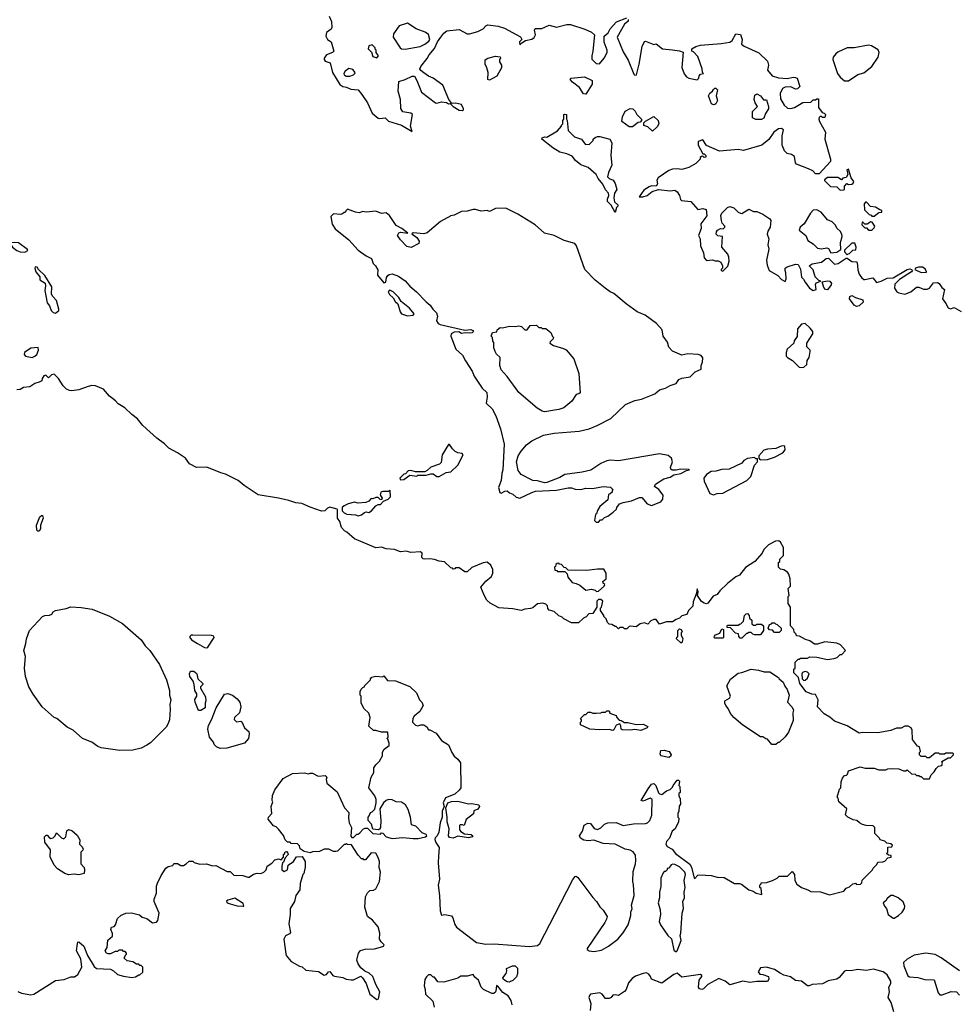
# Model space of a CAD drawing. Extents: x 1862350 to 2057294, y 212041 to 437318.
# Tile 287 of 301: x 2021900 to 2029910, y 377228 to 385624. Entities that reach past the tile are written whole.
import ezdxf

# ---------------------------------------------------------------- set-up
doc = ezdxf.new("R2010")
doc.units = 0

msp = doc.modelspace()

# ---------------------------------------------------------------- linework, layer by layer
at = {"layer": '0CON10XD'}
for points in [[(2024537.5, 385655), (2024558.3, 385608.3), (2024561.7, 385558.3), (2024556.4, 385543.6), (2024514.3, 385515.7), (2024511.1, 385485), (2024524.3, 385455), (2024554.5, 385434.4), (2024578.8, 385355), (2024567.5, 385345), (2024515.4, 385324.5), (2024494.3, 385295), (2024494.2, 385284.2), (2024505, 385271.2), (2024546.7, 385255), (2024566, 385175), (2024630.3, 385070.3), (2024655, 385053.8), (2024685, 385050), (2024721.7, 385031.7), (2024785.7, 385025.7), (2024817.5, 384987.5), (2024864.2, 384915), (2024905, 384826.7), (2024956.2, 384785), (2024970.7, 384780.7), (2025015, 384786.7), (2025045, 384758.9), (2025154.3, 384724.3), (2025245, 384670), (2025231.2, 384715), (2025250, 384815), (2025235, 384826.2), (2025165, 384837.5), (2025148.3, 384868.3), (2025146.7, 384945), (2025126.7, 385015), (2025131.7, 385098.3), (2025185, 385113.3), (2025245, 385142.5), (2025265, 385142.5), (2025285.9, 385105.9), (2025326.7, 385005), (2025445, 384916.7), (2025455, 384913.8), (2025495, 384922.5), (2025538, 384918), (2025555, 384907.5), (2025568.3, 384908.3), (2025593.9, 384883.9), (2025645, 384853.3), (2025675, 384850), (2025682.5, 384855), (2025683.3, 384865), (2025665, 384902.5), (2025615, 384912.5), (2025585, 384910), (2025557.5, 384945), (2025507.5, 385065), (2025426.1, 385126.1), (2025385, 385143.3), (2025345, 385171.2), (2025320.3, 385190.3), (2025312, 385205), (2025318.8, 385225), (2025375, 385292.5), (2025390, 385325), (2025435, 385377.5), (2025461.2, 385435), (2025488.8, 385475), (2025515, 385510), (2025540.4, 385529.5), (2025645, 385540), (2025715, 385502.5), (2025735, 385502.5), (2025805, 385522.5), (2025850, 385545), (2025875, 385572.5), (2025890.7, 385579.3), (2025978.3, 385568.3), (2026031.7, 385551.7), (2026169.3, 385479.3), (2026180, 385455), (2026160, 385435), (2026165, 385410), (2026181.7, 385428.3), (2026213, 385447), (2026265, 385457.5), (2026285, 385472.5), (2026296.7, 385495), (2026287.5, 385535), (2026295, 385550), (2026351.7, 385548.3), (2026415, 385576.7), (2026475, 385560), (2026565, 385583.8), (2026595, 385583.8), (2026717, 385543), (2026775, 385516.7), (2026800, 385495), (2026786.2, 385355), (2026776.7, 385315), (2026778.3, 385288.3), (2026815, 385250), (2026841.7, 385248.3), (2026882.5, 385295), (2026907.5, 385345), (2026906.7, 385365), (2026881.7, 385431.7), (2026882.5, 385485), (2026916.4, 385513.6), (2026932.5, 385545), (2026987.5, 385605), (2027075, 385640)], [(2027087, 385627), (2027087, 385613), (2027055, 385587.5), (2026993.3, 385475), (2027045, 385350), (2027088.3, 385278.3), (2027135, 385160), (2027145, 385152.5), (2027157.5, 385155), (2027180.8, 385245), (2027205.8, 385395), (2027225, 385437.5), (2027235, 385440), (2027305, 385412.5), (2027327, 385417), (2027380, 385375), (2027465.9, 385365.9), (2027525, 385358.8), (2027556.4, 385346.4), (2027543.9, 385216.1), (2027565, 385163.3), (2027585, 385136.2), (2027605, 385126.2), (2027675, 385112.5), (2027690, 385125), (2027692.5, 385145), (2027705, 385160), (2027730, 385165), (2027720, 385175), (2027717.5, 385205), (2027681.7, 385311.7), (2027645, 385350), (2027630, 385355), (2027630, 385375), (2027665, 385396.2), (2027705, 385406.2), (2027878.8, 385421.2), (2027955, 385434), (2027975, 385447.5), (2028005, 385502.5), (2028045, 385496.7), (2028058, 385455), (2028052.5, 385415), (2028075, 385398.8), (2028202.3, 385342.3), (2028275, 385270), (2028283.9, 385236.1), (2028273.8, 385195), (2028315, 385146.7), (2028369.3, 385129.3), (2028445, 385123.8), (2028495, 385133.3), (2028515, 385132.5), (2028527.5, 385125), (2028550, 385055), (2028530, 385035), (2028515, 385032.5), (2028473, 385053), (2028425, 385050), (2028403.6, 385036.4), (2028382.5, 384995), (2028385, 384950), (2028416.7, 384895), (2028445, 384870), (2028475, 384866.2), (2028505, 384876.7), (2028575, 384917.5), (2028645, 384920), (2028665, 384940), (2028685, 384940), (2028695, 384950), (2028708.3, 384948.3), (2028710, 384875), (2028741.7, 384831.7), (2028758.3, 384828.3), (2028770, 384815), (2028765, 384790), (2028745, 384790), (2028735, 384800), (2028725, 384800), (2028715, 384790), (2028713.3, 384775), (2028718.8, 384755), (2028768.8, 384665), (2028764.2, 384604.2), (2028812.5, 384435), (2028812.5, 384415), (2028715, 384310), (2028685, 384310), (2028660, 384335), (2028623.6, 384353.6), (2028522.7, 384392.7), (2028513.8, 384405), (2028505, 384457.5), (2028480, 384475), (2028443, 384483), (2028420, 384505), (2028400, 384555), (2028400, 384635), (2028410, 384685), (2028395, 384696.7), (2028370, 384695), (2028327.5, 384665), (2028285, 384602.5), (2028226.2, 384553.8), (2028071.7, 384508.3), (2028025, 384516.7), (2027865, 384502.5), (2027755, 384552.5), (2027725, 384600), (2027683.6, 384586.4), (2027682.5, 384555), (2027725, 384480), (2027735, 384480), (2027750, 384465), (2027748.3, 384451.7), (2027735, 384450), (2027725, 384460), (2027711.7, 384458.3), (2027701.7, 384448.3), (2027700, 384435), (2027663, 384397), (2027605, 384362.5), (2027545, 384347.5), (2027505, 384353.3), (2027465, 384350), (2027435, 384337.5), (2027342, 384275), (2027332.9, 384255), (2027335.9, 384224.1), (2027326.4, 384203.6), (2027285, 384206.7), (2027265, 384200), (2027220.7, 384169.3), (2027180, 384115), (2027213, 384113), (2027250, 384125), (2027291.7, 384158.3), (2027345, 384177.5), (2027445, 384163.8), (2027485, 384170), (2027503.8, 384155), (2027523.8, 384125), (2027532.3, 384092.3), (2027541.7, 384081.7), (2027620, 384075), (2027680, 384005), (2027725, 384014.3), (2027750.8, 384005), (2027758.6, 383951.4), (2027706.4, 383883.6), (2027710, 383845), (2027687.5, 383785), (2027700.8, 383755), (2027702.9, 383695), (2027728.8, 383635), (2027736, 383595), (2027755, 383571.2), (2027805, 383577.5), (2027828.3, 383568.3), (2027855, 383567.5), (2027876.4, 383556.4), (2027890, 383525), (2027890, 383505), (2027880, 383495), (2027880, 383485), (2027895, 383480), (2027937, 383523), (2027947.5, 383565), (2027945, 383600), (2027935.5, 383625), (2027885.6, 383685.6), (2027892.5, 383775), (2027851.3, 383781.3), (2027837.8, 383795), (2027840, 383815), (2027849.8, 383830.2), (2027875, 383842.5), (2027898, 383842), (2027910, 383855), (2027910, 383865), (2027889.7, 383889.7), (2027882.6, 383912.6), (2027878.5, 383955), (2027886.7, 383975), (2027935, 384024.2), (2027955, 384032), (2027988.9, 384018.9), (2028025, 383984), (2028045, 383973.3), (2028055, 383972.5), (2028115, 384007.5), (2028155, 383990), (2028185, 383990), (2028235, 383966.7), (2028295, 383926.7), (2028303, 383913), (2028296.7, 383855), (2028278.3, 383821.7), (2028272, 383795), (2028285.7, 383755.7), (2028277.5, 383705), (2028287.2, 383667.2), (2028266.2, 383575), (2028272.3, 383532.3), (2028288.8, 383485)], [(2025185, 385374), (2025314.1, 385395.9), (2025353.3, 385415), (2025388.3, 385441.7), (2025395.8, 385454.2), (2025385, 385496.7), (2025357.6, 385517.6), (2025278.8, 385545), (2025205, 385593.3), (2025135, 385571.2), (2025086.2, 385505), (2025083.8, 385475), (2025144.1, 385384.1), (2025155.9, 385375.9), (2025185, 385374)], [(2024945, 385300), (2024960, 385315), (2024940, 385345), (2024940, 385365), (2024931.7, 385371.7), (2024930, 385385), (2024905, 385410), (2024875, 385400), (2024870, 385375), (2024898.3, 385348.3), (2024911.7, 385311.7), (2024945, 385300)], [(2028931.9, 385101.9), (2028965, 385104), (2029045, 385156.2), (2029095, 385171.2), (2029165, 385226.2), (2029218, 385305), (2029226.2, 385345), (2029217.6, 385367.6), (2029162.6, 385402.6), (2029135, 385408.1), (2029015, 385384.4), (2028955, 385384), (2028875, 385348), (2028857.3, 385332.7), (2028834.3, 385305.7), (2028832.5, 385285), (2028871.9, 385165), (2028894.6, 385134.6), (2028931.9, 385101.9)], [(2025905, 385110), (2025890, 385115), (2025892.5, 385175), (2025882.5, 385215), (2025867.5, 385245), (2025868.3, 385281.7), (2025890, 385295), (2025955, 385312.5), (2025997, 385307), (2026000, 385295), (2025990, 385285), (2025990, 385265), (2026007, 385237), (2026007.5, 385215), (2025966.4, 385143.6), (2025905, 385110)], [(2024715, 385142.2), (2024746.2, 385155), (2024758, 385165), (2024760, 385175), (2024738.9, 385198.9), (2024705, 385208.9), (2024673.6, 385186.4), (2024664.2, 385164.2), (2024665.8, 385155), (2024682.4, 385142.4), (2024715, 385142.2)], [(2026725, 384990), (2026705, 384992.5), (2026673.3, 385045), (2026612.3, 385092.3), (2026592.5, 385115), (2026600, 385125), (2026715, 385136), (2026780, 385105), (2026780, 385075), (2026725, 384990)], [(2027815, 384897.5), (2027797, 384907), (2027772.5, 384975), (2027783.6, 384996.4), (2027806.4, 385013.6), (2027815, 385030), (2027825, 385040), (2027835, 385040), (2027847.5, 385025), (2027836.7, 384975), (2027850, 384935), (2027835, 384907.5), (2027825, 384902.5), (2027815, 384897.5)], [(2028225, 384772.5), (2028175, 384772.5), (2028148.3, 384788.3), (2028148.3, 384841.7), (2028190, 384885), (2028170, 384915), (2028162.5, 384945), (2028168.3, 384981.7), (2028185, 384992.5), (2028215.9, 384975.9), (2028241.7, 384941.7), (2028265, 384940), (2028283, 384883), (2028282.5, 384865), (2028256.7, 384823.3), (2028242.5, 384785), (2028225, 384772.5)], [(2026975, 383980), (2026942.5, 384042.5), (2026912, 384075), (2026910, 384095), (2026923.3, 384125), (2026920, 384145), (2026895, 384172.5), (2026872.2, 384222.2), (2026830.3, 384270.3), (2026814.4, 384304.4), (2026745, 384362.5), (2026685, 384387.5), (2026638, 384425), (2026609.4, 384459.4), (2026565, 384481.4), (2026504, 384495), (2026445, 384532.5), (2026352.5, 384605), (2026355, 384617.5), (2026375, 384626.2), (2026395, 384622.5), (2026485, 384677.5), (2026520, 384715), (2026520, 384725), (2026530, 384735), (2026530, 384765), (2026540, 384775), (2026540, 384815), (2026545, 384820), (2026560, 384815), (2026560, 384775), (2026567.5, 384765), (2026575, 384680), (2026630, 384625), (2026690, 384605), (2026721.7, 384561.7), (2026755, 384560), (2026790, 384595), (2026790, 384605), (2026805, 384620), (2026825, 384627.5), (2026845, 384627.5), (2026930, 384605), (2026947.5, 384575), (2026940, 384465), (2026947.5, 384385), (2026918.3, 384321.7), (2026910, 384285), (2026925, 384270), (2026960, 384255), (2026976.7, 384226.7), (2026990, 384175), (2026970, 384145), (2026963.8, 384105), (2026971.7, 384071.7), (2027000, 384045), (2027000, 384035), (2026987.5, 384022.5), (2026975, 383980)], [(2027125, 384710), (2027095, 384710), (2027032.5, 384755), (2027040, 384795), (2027061.2, 384845), (2027105, 384866.2), (2027127.5, 384865), (2027146.7, 384845), (2027160, 384815), (2027200, 384775), (2027200, 384765), (2027188.3, 384751.7), (2027173, 384747), (2027125, 384710)], [(2027295, 384672.5), (2027255, 384710), (2027221.7, 384721.7), (2027220, 384745), (2027235, 384760), (2027305, 384800), (2027342.5, 384765), (2027347.5, 384735), (2027335, 384710), (2027295, 384672.5)], [(2028895, 384170), (2028925, 384172.5), (2028930, 384175), (2028930, 384205), (2028951.7, 384228.3), (2028965, 384220), (2028995, 384222.5), (2029005, 384230), (2029010, 384245), (2028987.5, 384275), (2028965, 384350), (2028950, 384345), (2028960, 384305), (2028945, 384277.5), (2028918.3, 384271.7), (2028905, 384260), (2028875, 384280), (2028785, 384280), (2028761.7, 384258.3), (2028761.7, 384251.7), (2028813, 384203), (2028865, 384200), (2028895, 384170)], [(2029185, 383950), (2029225, 383980), (2029248.3, 383981.7), (2029248.3, 383998.3), (2029231.7, 384001.7), (2029197, 384027), (2029151.7, 384031.7), (2029118.3, 384068.3), (2029111.7, 384068.3), (2029100, 384055), (2029101.7, 384001.7), (2029141.7, 383961.7), (2029158.3, 383958.3), (2029165, 383950), (2029185, 383950)], [(2026835, 381340), (2026851.7, 381358.3), (2026865, 381360), (2026885, 381380), (2026915, 381390), (2026960, 381425), (2026988.3, 381451.7), (2026990, 381465), (2027012.5, 381495), (2027043.6, 381506.4), (2027115, 381522.5), (2027185, 381550), (2027205, 381550), (2027250, 381495), (2027285, 381482.5), (2027367, 381513), (2027382.5, 381535), (2027385, 381570), (2027349.3, 381619.3), (2027312.5, 381645), (2027320, 381665), (2027391.7, 381708.3), (2027445, 381723.8), (2027476.1, 381743.9), (2027535.8, 381754.2), (2027585, 381780), (2027610, 381785), (2027605, 381790), (2027535, 381792.5), (2027495, 381782.5), (2027463, 381783), (2027451.7, 381791.7), (2027447.5, 381805), (2027463.8, 381855), (2027455.8, 381885.8), (2027428.1, 381908.1), (2027355, 381921.9), (2027005, 381862.5), (2026935, 381867.5), (2026905, 381862), (2026855, 381838.8), (2026767.7, 381782.3), (2026694.1, 381765.9), (2026547.5, 381745), (2026505, 381720.8), (2026395, 381678.8), (2026375, 381676.2), (2026315, 381692.5), (2026275, 381693.8), (2026175.9, 381745.9), (2026150.4, 381780.5), (2026133.8, 381855), (2026150, 381905), (2026176, 381945), (2026221.1, 381998.9), (2026265, 382034.3), (2026365, 382081.9), (2026455, 382099.4), (2026670, 382115), (2026755, 382136), (2026823.3, 382165), (2026938, 382225), (2027065, 382342.9), (2027145, 382376.7), (2027201.3, 382388.7), (2027315, 382432.9), (2027355, 382467.1), (2027405, 382481.2), (2027444.4, 382505.6), (2027497, 382523), (2027520, 382555), (2027545, 382568.8), (2027615, 382579.2), (2027658.6, 382621.4), (2027710, 382645), (2027708.8, 382675), (2027720.8, 382705), (2027722.3, 382742.3), (2027710.4, 382760.5), (2027685, 382769.2), (2027595.5, 382775.5), (2027545, 382764), (2027465, 382796.7), (2027435, 382832.5), (2027423.8, 382875), (2027386.7, 382925), (2027378.3, 382978.3), (2027327.5, 383035), (2027233.3, 383105), (2027165, 383134.2), (2027070.4, 383200.4), (2026965, 383288.5), (2026933, 383303.1), (2026892, 383335), (2026805, 383402), (2026718.8, 383495), (2026646.2, 383695), (2026632.5, 383715), (2026542.3, 383742.3), (2026455, 383783.3), (2026375, 383803.8), (2026295, 383873.8), (2026145.7, 383965.7), (2026045, 384016.7), (2025957, 384013), (2025905, 383990), (2025885, 383997.5), (2025835, 383992.5), (2025786.4, 384006.4), (2025765, 384006.7), (2025715, 383992.5), (2025665, 383987.5), (2025605, 383957.5), (2025575, 383952.5), (2025486.4, 383903.6), (2025375, 383808), (2025345, 383799.2), (2025255, 383806.2), (2025241.7, 383798.3), (2025286, 383766), (2025306.7, 383735), (2025302.5, 383715), (2025238.3, 383681.7), (2025200.4, 383690.5), (2025145, 383746.7), (2025122, 383785), (2025132, 383808), (2025145, 383813.3), (2025210, 383805), (2025157.5, 383845), (2025110, 383870), (2025052.5, 383955), (2025025, 383977.5), (2024985, 383972.5), (2024935, 383992.5), (2024855, 383983.3), (2024825, 383987.5), (2024795, 383977.5), (2024763, 383983), (2024695, 384010), (2024680, 383995), (2024675, 383980), (2024665, 383980), (2024651.7, 383968.3), (2024635, 383962.5), (2024575, 383970), (2024552.5, 383945), (2024565, 383880), (2024590.7, 383840.7), (2024705, 383747.5), (2024785, 383660), (2024855, 383610), (2024899.3, 383589.3), (2024912.5, 383545), (2024932.5, 383525), (2024951.7, 383491.7), (2024951.2, 383445), (2025005, 383380), (2025020, 383385), (2025027.5, 383425), (2025037, 383443), (2025048.3, 383451.7), (2025075, 383456.7), (2025128.3, 383438.3), (2025185, 383396.7), (2025225, 383353.3), (2025282.5, 383305), (2025365, 383217.5), (2025399.6, 383189.5), (2025422.5, 383155), (2025452.5, 383125), (2025462.5, 383095), (2025453.3, 383055), (2025467.5, 383035), (2025485, 383026.2), (2025695, 382976.2), (2025745, 382983.3), (2025762.5, 382975), (2025767.5, 382965), (2025757.5, 382955), (2025735, 382950), (2025697.3, 382952.7), (2025667, 382947), (2025643.3, 382963.3), (2025605, 382958.8), (2025577.5, 382945), (2025576.7, 382925), (2025616.7, 382815), (2025676.2, 382765), (2025700, 382715), (2025757.3, 382627.3), (2025775, 382583.8), (2025843, 382483), (2025883.3, 382445), (2025885.4, 382404.6), (2025878, 382355), (2025928.8, 382305), (2025958, 382245), (2025998.8, 382135), (2026028.8, 382005), (2026018.8, 381785), (2026008.8, 381755), (2026003.3, 381695), (2025981.2, 381635), (2025993.6, 381593.6), (2026005, 381587.5), (2026035, 381603.3), (2026055, 381606.7), (2026075, 381590), (2026105, 381578.8), (2026131.4, 381551.4), (2026165, 381543.3), (2026265, 381593.8), (2026296.4, 381603.6), (2026475, 381613.8), (2026575, 381633.3), (2026603, 381633), (2026635, 381621.2), (2026685, 381618.8), (2026725, 381628.8), (2026783.6, 381626.4), (2026875, 381642.5), (2026937, 381637), (2026960, 381615), (2026951.7, 381608.3), (2026950, 381595), (2026935, 381580), (2026920, 381575), (2026915, 381530), (2026845, 381472.5), (2026825, 381440), (2026818.3, 381411.7), (2026810, 381405), (2026800, 381355), (2026815, 381340), (2026835, 381340)], [(2028815, 383637.5), (2028865, 383642.5), (2028900, 383665), (2028897.5, 383725), (2028912.5, 383775), (2028910, 383795), (2028895, 383820), (2028867.5, 383845), (2028852.5, 383875), (2028825, 383900), (2028787, 383917), (2028733, 383983), (2028695, 384002.5), (2028665, 384000), (2028642.5, 383975), (2028586.4, 383883.6), (2028552.5, 383855), (2028545, 383830), (2028602.5, 383785), (2028620, 383740), (2028665, 383712.5), (2028702.5, 383675), (2028735, 383671.2), (2028779.3, 383679.3), (2028795, 383672.5), (2028815, 383637.5)], [(2029165, 383830), (2029185, 383850), (2029190, 383865), (2029168.3, 383898.3), (2029155, 383900), (2029125, 383880), (2029105, 383880), (2029088.3, 383898.3), (2029081.7, 383898.3), (2029080, 383875), (2029105, 383850), (2029118.3, 383848.3), (2029135, 383830), (2029165, 383830)], [(2021945, 383643.1), (2021970, 383655), (2021966.2, 383665), (2021890.7, 383720.7), (2021820, 383725), (2021820, 383715), (2021840, 383685), (2021875, 383656.2), (2021905, 383644), (2021945, 383643.1)], [(2028955, 383620), (2028961.7, 383628.3), (2028975, 383630), (2029001.7, 383658.3), (2029028.3, 383661.7), (2029030, 383685), (2029018.3, 383718.3), (2028995, 383720), (2028931.7, 383658.3), (2028930, 383645), (2028955, 383620)], [(2028288.8, 383485), (2028363.3, 383443.3), (2028395, 383407.8), (2028425, 383392.2), (2028435.4, 383415), (2028431.5, 383465), (2028424.2, 383485), (2028426.2, 383505), (2028442, 383518), (2028515, 383538.8), (2028535, 383537.5), (2028557, 383497), (2028565, 383430), (2028583, 383413), (2028596.2, 383385), (2028634.2, 383334.2), (2028665, 383315.6), (2028688.8, 383325), (2028682.9, 383365), (2028689.3, 383380.7), (2028730, 383395), (2028711.7, 383401.7), (2028681.7, 383431.7), (2028665, 383490), (2028630, 383525), (2028655, 383542.5), (2028735, 383556.7), (2028775, 383586.7), (2028795, 383590), (2028845, 383540), (2028876.1, 383543.9), (2028945, 383590), (2028955, 383590), (2028993.6, 383563.6), (2029035, 383560), (2029040, 383555), (2029045, 383490), (2029056.2, 383455), (2029075, 383426.7), (2029095, 383410), (2029105, 383408.8), (2029171.7, 383421.7), (2029203.8, 383383.8), (2029245, 383394.2), (2029295, 383420), (2029345, 383422.5), (2029465, 383493.8), (2029489.2, 383499.2), (2029502.5, 383495), (2029510, 383485), (2029502.5, 383475), (2029400.7, 383409.3), (2029361.4, 383368.6), (2029357.9, 383335), (2029377.3, 383305), (2029395, 383294.4), (2029445, 383284.8), (2029496.9, 383305), (2029545.5, 383344.5), (2029565, 383343.6), (2029605, 383327.3), (2029635, 383327.7), (2029655, 383335.6), (2029690.1, 383379.9), (2029725, 383383.9), (2029739.5, 383375), (2029762, 383341.9), (2029782.5, 383325), (2029765.8, 383245), (2029796, 383205), (2029815, 383166.7), (2029835, 383158.8), (2029865, 383170.6), (2029926.7, 383136.7)], [(2022205, 383122.5), (2022232.5, 383145), (2022233.3, 383155), (2022215, 383230), (2022182.5, 383265), (2022172.5, 383285), (2022173.3, 383345), (2022115, 383442.5), (2022060, 383495), (2022050, 383515), (2022033, 383517), (2022030, 383505), (2022037.5, 383475), (2022071.7, 383431.7), (2022072.5, 383405), (2022117, 383377), (2022120, 383355), (2022113.3, 383315), (2022135, 383210), (2022153.6, 383183.6), (2022167.5, 383145), (2022185, 383127.5), (2022205, 383122.5)], [(2029585, 383468.6), (2029625, 383472.5), (2029630, 383470), (2029630, 383475), (2029619.5, 383499.5), (2029595, 383514.5), (2029562.5, 383515), (2029537.5, 383505), (2029530, 383495), (2029585, 383468.6)], [(2028785, 383320), (2028770, 383325), (2028755, 383340), (2028741.7, 383388.3), (2028785, 383397.5), (2028807.5, 383395), (2028820, 383375), (2028817, 383363), (2028785, 383320)], [(2025205, 383098.1), (2025255, 383103.8), (2025262.5, 383115), (2025223.9, 383163.9), (2025150.7, 383220.7), (2025132.5, 383255), (2025083, 383303), (2025055, 383317.5), (2025050, 383315), (2025042.5, 383305), (2025051.7, 383281.7), (2025083, 383253), (2025100.7, 383220.7), (2025122.5, 383202.5), (2025144.3, 383134.3), (2025156.2, 383115), (2025205, 383098.1)], [(2029035, 383179.2), (2029015, 383190), (2028973.8, 383245), (2028976.1, 383263.9), (2028995, 383271.2), (2029025, 383254), (2029086.7, 383236.7), (2029090, 383215), (2029055, 383182.9), (2029035, 383179.2)], [(2028565, 382657.5), (2028585, 382662.5), (2028610, 382685), (2028613, 382717), (2028630, 382745), (2028640, 382795), (2028640, 382805), (2028610, 382835), (2028610, 382865), (2028660, 382945), (2028660, 382965), (2028640, 382995), (2028595, 383032.5), (2028565, 383027.5), (2028531.2, 382988.8), (2028526.4, 382923.6), (2028502.5, 382885), (2028500, 382865), (2028442.5, 382815), (2028433.3, 382785), (2028433.3, 382755), (2028445, 382742.5), (2028489.3, 382719.3), (2028545, 382662.5), (2028565, 382657.5)], [(2026375, 382281.2), (2026355, 382286.7), (2026312.7, 382312.7), (2026155, 382446.7), (2026055, 382582.5), (2026005, 382637.5), (2025992.9, 382675), (2025996.7, 382745), (2025965, 382772.5), (2025953.3, 382795), (2025943, 382827), (2025941.7, 382871.7), (2025933, 382883), (2025930, 382915), (2025920, 382925), (2025931.7, 382958.3), (2025968.3, 382961.7), (2025971.7, 382978.3), (2025995, 383000), (2026015, 382997.5), (2026075, 383010), (2026125, 383007.5), (2026155, 383012.5), (2026177, 383007), (2026205, 382980), (2026225, 382980), (2026253, 383017), (2026305, 383020), (2026325, 383000), (2026345, 383000), (2026355, 382990), (2026385, 382990), (2026428.3, 382958.3), (2026441.7, 382921.7), (2026450, 382915), (2026448.3, 382901.7), (2026421.7, 382878.3), (2026420, 382865), (2026450, 382845), (2026535, 382821.2), (2026558.3, 382808.3), (2026623.6, 382733.6), (2026666.4, 382606.4), (2026677, 382443), (2026667, 382433), (2026645, 382427.5), (2026607.7, 382372.3), (2026537.5, 382315), (2026495, 382300), (2026441.7, 382291.7), (2026395, 382284), (2026375, 382281.2)], [(2022005, 382743.3), (2022030, 382755), (2022045, 382770), (2022060, 382805), (2022058.3, 382828.3), (2021995, 382822.5), (2021940, 382785), (2021938.3, 382768.3), (2021950, 382755), (2022005, 382743.3)], [(2029300, 379235), (2029335, 379240), (2029395, 379237.5), (2029435, 379220), (2029455, 379220), (2029465, 379227.5), (2029503, 379193), (2029535, 379190), (2029545, 379180), (2029565, 379180), (2029575, 379170), (2029585, 379170), (2029605, 379150), (2029655, 379150), (2029670, 379185), (2029695, 379210), (2029711.7, 379238.3), (2029731.7, 379258.3), (2029760, 379265), (2029767.5, 379285), (2029761.7, 379298.3), (2029815, 379330), (2029835, 379330), (2029860, 379355), (2029860, 379365), (2029855, 379370), (2029795, 379370), (2029785, 379360), (2029745, 379360), (2029735, 379370), (2029705, 379370), (2029655, 379330), (2029635, 379330), (2029625, 379340), (2029585, 379340), (2029570, 379355), (2029570, 379375), (2029580, 379385), (2029570, 379425), (2029555, 379430), (2029510, 379485), (2029507, 379567), (2029500, 379585), (2029475, 379600), (2029445, 379600), (2029415, 379582.5), (2029375, 379583.3), (2029325, 379563.8), (2029215, 379543.8), (2029085, 379546.2), (2029055, 379541.2), (2028952.7, 379602.7), (2028845, 379643.3), (2028805, 379676.7), (2028757.5, 379705), (2028702.5, 379765), (2028706.2, 379825), (2028685, 379870), (2028653, 379873), (2028605, 379892.5), (2028550, 379965), (2028540, 380015), (2028500, 380055), (2028500, 380085), (2028510, 380095), (2028510, 380145), (2028535, 380170), (2028545, 380170), (2028555, 380180), (2028615, 380180), (2028635, 380190), (2028695, 380187.5), (2028785, 380167.5), (2028843, 380177), (2028870, 380185), (2028895, 380210), (2028908.3, 380211.7), (2028940, 380245), (2028897.5, 380295), (2028865, 380308.8), (2028765, 380320), (2028701.7, 380298.3), (2028675, 380300), (2028637, 380327), (2028598.3, 380338.3), (2028547, 380367), (2028521.7, 380371.7), (2028520, 380385), (2028503, 380403), (2028500, 380425), (2028470, 380455), (2028470, 380615), (2028450, 380645), (2028450, 380705), (2028460, 380715), (2028450, 380775), (2028470, 380795), (2028467.5, 380855), (2028456.7, 380895), (2028445, 380912.5), (2028415, 380932.5), (2028385, 380940), (2028370, 380955), (2028370, 380995), (2028380, 381005), (2028380, 381025), (2028410, 381055), (2028412.5, 381105), (2028412.5, 381125), (2028385, 381170), (2028371.7, 381181.7), (2028343, 381177), (2028283.6, 381146.4), (2028243.6, 381106.4), (2028230, 381075), (2028166.4, 381003.6), (2028087, 380953), (2028035, 380887.5), (2028005, 380872.5), (2027935, 380816.7), (2027867.5, 380755), (2027846.4, 380723.6), (2027810.7, 380709.3), (2027765, 380647.5), (2027755, 380642.5), (2027735, 380650), (2027713.6, 380663.6), (2027695, 380687.5), (2027677.5, 380715), (2027682.5, 380745), (2027675, 380770), (2027670, 380735), (2027641.7, 380661.7), (2027637.1, 380622.9), (2027602.5, 380585), (2027588.3, 380551.7), (2027545, 380540), (2027525, 380520), (2027495, 380510), (2027465, 380490), (2027415, 380490), (2027355, 380470), (2027325, 380510), (2027305, 380510), (2027281.7, 380498.3), (2027255, 380470), (2027225, 380480), (2027188.3, 380471.7), (2027155, 380447.5), (2027105, 380452.5), (2027095, 380450), (2027075, 380430), (2027055, 380430), (2027045, 380440), (2027015, 380440), (2027005, 380430), (2026985, 380450), (2026975, 380450), (2026947, 380467), (2026925, 380470), (2026910, 380485), (2026900, 380515), (2026880, 380535), (2026880, 380545), (2026850, 380585), (2026850, 380605), (2026860, 380615), (2026870, 380665), (2026855, 380680), (2026835, 380680), (2026820, 380665), (2026820, 380615), (2026785, 380560), (2026751.7, 380558.3), (2026728.3, 380531.7), (2026705, 380520), (2026665, 380480), (2026605, 380480), (2026540, 380515), (2026525, 380530), (2026495, 380540), (2026457, 380577), (2026415, 380590), (2026403, 380603), (2026400, 380625), (2026385, 380640), (2026359.3, 380649.3), (2026315, 380642.5), (2026275, 380610), (2026255, 380602.5), (2026205, 380597.5), (2026175, 380587.5), (2026105, 380600), (2025985, 380610), (2025909.3, 380649.3), (2025882.5, 380675), (2025858.3, 380718.3), (2025832.5, 380785), (2025873.6, 380836.4), (2025923, 380877), (2025932.5, 380905), (2025932.5, 380935), (2025915, 380972.5), (2025885, 380997.5), (2025851.7, 380991.7), (2025755, 380952.5), (2025715, 380917.5), (2025695, 380917.5), (2025645, 380950), (2025615, 380950), (2025608.3, 380941.7), (2025595, 380940), (2025588.3, 380948.3), (2025575, 380950), (2025521.7, 381001.7), (2025477, 381007), (2025435, 381022.5), (2025395, 381027.5), (2025353.3, 381023.3), (2025338.3, 381028.3), (2025328.3, 381038.3), (2025330, 381075), (2025316.7, 381086.7), (2025235, 381081.2), (2025195, 381093.3), (2025145, 381086.7), (2025096.4, 381106.4), (2025023.6, 381113.6), (2024985, 381126.7), (2024935, 381120), (2024755, 381197.5), (2024690, 381255), (2024670, 381265), (2024643, 381293), (2024630, 381345), (2024610, 381375), (2024610, 381445), (2024605, 381450), (2024545, 381466.7), (2024525, 381460), (2024502.5, 381437.5), (2024473.6, 381433.6), (2024375, 381466.2), (2024305, 381498.1), (2024255, 381504.4), (2024195, 381525.7), (2024105, 381544.3), (2023932, 381572), (2023813.4, 381653.4), (2023761.2, 381695), (2023655, 381748.5), (2023615, 381758.9), (2023495, 381810), (2023407, 381807), (2023347, 381837), (2023312.5, 381885), (2023245, 381931.2), (2023171.2, 381971.2), (2023135, 382006.2), (2023068.8, 382055), (2022948.8, 382165), (2022905, 382221.2), (2022855, 382258.8), (2022795.6, 382315.6), (2022739.5, 382349.5), (2022716.7, 382375), (2022665, 382413.8), (2022613.3, 382475), (2022545, 382502), (2022516.1, 382503.9), (2022482.7, 382497.3), (2022403, 382467), (2022345, 382460), (2022323.6, 382463.6), (2022300, 382475), (2022271.7, 382501.7), (2022230, 382565), (2022195, 382602.5), (2022170, 382595), (2022145, 382570), (2022121.7, 382591.7), (2022105, 382587.5), (2022092.5, 382565), (2022090, 382545), (2022067, 382533), (2022028.3, 382521.7), (2021987, 382493), (2021932.5, 382487.5), (2021905, 382470), (2021875, 382467.5)], [(2025145, 381700), (2025175, 381702.5), (2025225, 381740), (2025285, 381732.5), (2025295, 381740), (2025365, 381740), (2025405, 381752.5), (2025425, 381752.5), (2025455, 381730), (2025475, 381730), (2025535, 381763.8), (2025575, 381770), (2025634.3, 381825.7), (2025680, 381915), (2025672.5, 381925), (2025635, 381932.1), (2025613.1, 381943.1), (2025588.9, 381965), (2025565, 382002.5), (2025555, 382002.5), (2025502, 381915), (2025491.7, 381848.3), (2025480, 381835), (2025405, 381810), (2025375, 381780), (2025355, 381770), (2025275, 381770), (2025235, 381780), (2025213, 381777), (2025188.3, 381751.7), (2025175, 381750), (2025140, 381715), (2025145, 381700)], [(2028212.5, 381872.5), (2028275, 381873.3), (2028335, 381893.3), (2028405, 381930), (2028426.2, 381955), (2028422.5, 381985), (2028415, 381990), (2028391.7, 381988.3), (2028345, 381967.5), (2028275, 381963.3), (2028245, 381953.3), (2028200, 381905), (2028200, 381885), (2028212.5, 381872.5)], [(2027815, 381573.3), (2027845, 381583.3), (2027895, 381586.7), (2028100, 381695), (2028131.7, 381728.3), (2028163, 381827), (2028190, 381855), (2028188.3, 381878.3), (2028175, 381880), (2028165, 381890), (2028105, 381882.5), (2028073.6, 381866.4), (2028055, 381842.5), (2027948.8, 381791.2), (2027885, 381788), (2027835, 381773.8), (2027795, 381772.5), (2027753.6, 381746.4), (2027732.5, 381715), (2027735, 381690), (2027782.5, 381585), (2027815, 381573.3)], [(2024785, 381392.5), (2024815, 381402.5), (2024838.3, 381421.7), (2024855, 381427.5), (2024875, 381422.5), (2024900, 381435), (2024935, 381480), (2024955, 381490), (2024975, 381490), (2025001.7, 381518.3), (2025040, 381535), (2025060, 381555), (2025058.3, 381608.3), (2025045, 381600), (2024995, 381602.5), (2024980, 381595), (2024972.5, 381572.5), (2024990, 381545), (2024985, 381530), (2024971.7, 381531.7), (2024955, 381550), (2024935, 381550), (2024911.7, 381538.3), (2024895, 381540), (2024875, 381520), (2024851.7, 381508.3), (2024785, 381502.5), (2024755, 381510), (2024700, 381495), (2024665, 381477.5), (2024650, 381465), (2024650, 381435), (2024665, 381420), (2024688.3, 381408.3), (2024761.7, 381401.7), (2024785, 381392.5)], [(2022065, 381263.3), (2022055, 381263.3), (2022045, 381272.5), (2022043.8, 381315), (2022072.5, 381385), (2022085, 381397.5), (2022095, 381397.5), (2022100, 381375), (2022077.5, 381315), (2022076.4, 381283.6), (2022065, 381263.3)], [(2026818.3, 380748.3), (2026835, 380750), (2026882.5, 380795), (2026887.5, 380807.5), (2026875, 380820), (2026872.5, 380835), (2026900, 380855), (2026900, 380905), (2026878.3, 380938.3), (2026825, 380940), (2026735, 380927.5), (2026575, 380930), (2026555, 380950), (2026541.7, 380951.7), (2026518.3, 380978.3), (2026501.7, 380981.7), (2026495, 380990), (2026481.7, 380988.3), (2026471.7, 380978.3), (2026468.3, 380961.7), (2026460, 380955), (2026461.7, 380931.7), (2026478.3, 380928.3), (2026485, 380920), (2026548.3, 380918.3), (2026568.3, 380898.3), (2026571.7, 380871.7), (2026610, 380825), (2026645, 380817.5), (2026675, 380802.5), (2026725, 380760), (2026775, 380767.5), (2026805, 380760), (2026818.3, 380748.3)], [(2022755, 379393.1), (2022595, 379416.7), (2022565, 379428), (2022514, 379465), (2022435.5, 379495.5), (2022355, 379565.6), (2022305, 379592.5), (2022216, 379665), (2022194.4, 379675), (2022092.9, 379765), (2022015, 379874), (2021977.1, 379935), (2021949.5, 380025), (2021940, 380095), (2021950.7, 380195), (2021935.6, 380245), (2021952.5, 380305), (2021956.7, 380345), (2021983.1, 380415), (2022094.4, 380535.6), (2022115, 380544.2), (2022155, 380546), (2022173.9, 380556.1), (2022186.7, 380575), (2022204.2, 380585.8), (2022295, 380602.5), (2022335, 380616.7), (2022425, 380613.1), (2022518.7, 380598.7), (2022665, 380537.1), (2022775, 380475.7), (2022935, 380336.2), (2022970.8, 380285), (2023010.6, 380245), (2023091.9, 380125), (2023150.6, 379995), (2023175.7, 379905), (2023177.1, 379865), (2023188, 379825), (2023179.2, 379785), (2023182.5, 379745), (2023176.1, 379653.9), (2023163.9, 379616.1), (2023147.3, 379592.7), (2023075, 379516.7), (2023015, 379458), (2022985, 379438), (2022936.6, 379413.4), (2022865, 379394.2), (2022755, 379393.1)], [(2028055, 380350), (2028041.7, 380351.7), (2028030, 380365), (2028028.3, 380388.3), (2028001.7, 380391.7), (2027958.3, 380438.3), (2027931.7, 380441.7), (2027930, 380455), (2027935, 380460), (2028025, 380460), (2028035, 380470), (2028048.3, 380471.7), (2028070, 380495), (2028080, 380545), (2028091.7, 380558.3), (2028105, 380560), (2028120, 380545), (2028121.7, 380521.7), (2028140, 380505), (2028141.7, 380471.7), (2028155, 380460), (2028175, 380460), (2028185, 380470), (2028225, 380470), (2028240, 380455), (2028240, 380415), (2028215, 380380), (2028165, 380380), (2028150, 380385), (2028135, 380400), (2028115, 380400), (2028105, 380390), (2028095, 380390), (2028055, 380350)], [(2027545, 380310), (2027535, 380310), (2027500, 380345), (2027501.7, 380358.3), (2027510, 380365), (2027510, 380415), (2027525, 380430), (2027540, 380425), (2027547.5, 380405), (2027540, 380395), (2027540, 380375), (2027552.5, 380345), (2027545, 380310)], [(2027895, 380350), (2027825, 380350), (2027820, 380355), (2027821.7, 380368.3), (2027831.7, 380378.3), (2027868.3, 380391.7), (2027885, 380430), (2027900, 380425), (2027900, 380355), (2027895, 380350)], [(2028375, 380400), (2028335, 380400), (2028318.3, 380418.3), (2028291.7, 380421.7), (2028280, 380435), (2028291.7, 380468.3), (2028308.3, 380471.7), (2028315, 380480), (2028335, 380480), (2028341.7, 380471.7), (2028358.3, 380468.3), (2028390, 380435), (2028390, 380415), (2028375, 380400)], [(2023495, 380269.2), (2023505, 380274.2), (2023557.1, 380355), (2023555, 380367.1), (2023535, 380372.5), (2023375, 380376.7), (2023361.2, 380375), (2023350, 380365), (2023349.5, 380355), (2023364.4, 380335), (2023415, 380304.6), (2023475, 380272.2), (2023495, 380269.2)], [(2028345, 379442.5), (2028313, 379443), (2028275, 379490), (2028261.7, 379491.7), (2028235, 379510), (2028215, 379510), (2028065, 379607.5), (2027986.7, 379675), (2027959.3, 379709.3), (2027940.4, 379750.5), (2027918.8, 379775), (2027910, 379795), (2027911.2, 379815), (2027952.3, 379837.7), (2027960.5, 379855), (2027928.8, 379945), (2027958.3, 380001.7), (2028025, 380053.3), (2028055, 380056.7), (2028135, 380086.2), (2028198.3, 380078.3), (2028247, 380063), (2028295, 380062.5), (2028370, 380015), (2028373.6, 380003.6), (2028407.5, 379975), (2028421.7, 379941.7), (2028443.6, 379913.6), (2028458.8, 379865), (2028446.7, 379805), (2028485, 379762.5), (2028496.4, 379736.4), (2028490, 379715), (2028493, 379647), (2028455, 379550), (2028425, 379510), (2028375, 379460), (2028365, 379460), (2028345, 379442.5)], [(2023445, 379732.5), (2023423.3, 379735), (2023396.7, 379805), (2023393.9, 379826.1), (2023410, 379855), (2023410, 379875), (2023392.5, 379905), (2023387.5, 379955), (2023377.5, 379985), (2023350, 380025), (2023347.5, 380045), (2023355, 380070), (2023385, 380070), (2023398.3, 380058.3), (2023410, 380045), (2023420, 380005), (2023460, 379965), (2023460, 379955), (2023440, 379935), (2023440, 379925), (2023485, 379850), (2023487.5, 379815), (2023480, 379795), (2023480, 379755), (2023445, 379732.5)], [(2024585, 377467.5), (2024655, 377457.5), (2024683, 377443), (2024725, 377437.5), (2024745, 377437.5), (2024807, 377467), (2024823, 377453), (2024853.3, 377405), (2024884.2, 377314.2), (2024945, 377270), (2024960, 377275), (2024969.2, 377335), (2024936.1, 377396.1), (2024911.2, 377465), (2024880, 377495), (2024841.7, 377511.7), (2024808, 377538), (2024784.4, 377574.4), (2024774.2, 377605), (2024787, 377663), (2024805, 377686.2), (2024845, 377698.8), (2024925, 377702.5), (2024975, 377714.4), (2025000, 377725), (2025008, 377735), (2024981, 377761), (2024968, 377785), (2024970.4, 377835), (2024955, 377890), (2024907.5, 377945), (2024865, 377977.5), (2024843, 378057), (2024847.5, 378145), (2024865, 378180), (2024885, 378197.5), (2024915, 378202.5), (2024936.4, 378213.6), (2024968.2, 378275), (2024975.3, 378355), (2024964.5, 378395), (2024968.6, 378445), (2024955, 378480), (2024935, 378517.5), (2024895, 378520), (2024848.3, 378461.7), (2024835, 378460), (2024828.3, 378468.3), (2024815, 378470), (2024785, 378500), (2024728.3, 378588.3), (2024695, 378590), (2024685, 378600), (2024678.3, 378591.7), (2024665, 378590), (2024610, 378535), (2024595, 378530), (2024575, 378532.5), (2024535, 378552.5), (2024495, 378552.5), (2024455, 378532.5), (2024395, 378527.5), (2024375, 378520), (2024325, 378530), (2024290, 378555), (2024285, 378580), (2024267, 378597), (2024215, 378600), (2024205, 378610), (2024181.7, 378611.7), (2024161.7, 378631.7), (2024148.3, 378668.3), (2024105, 378722.5), (2024085, 378742.5), (2024065, 378750), (2024018.3, 378808.3), (2024020, 378825), (2024050, 378855), (2024042.5, 378915), (2024057.5, 378955), (2024052.5, 378965), (2024055, 379010), (2024073.9, 379056.1), (2024147, 379153), (2024225, 379196.7), (2024325, 379202.5), (2024365, 379192.5), (2024375, 379200), (2024395, 379200), (2024445, 379172.5), (2024505, 379180), (2024517.5, 379165), (2024512.5, 379145), (2024517.5, 379115), (2024605, 379040), (2024667.5, 378905), (2024706.7, 378865), (2024702.5, 378815), (2024707.5, 378775), (2024727.5, 378735), (2024721.7, 378661.7), (2024731.7, 378651.7), (2024745, 378650), (2024775, 378680), (2024785, 378680), (2024798.3, 378691.7), (2024830, 378725), (2024845, 378730), (2024865, 378730), (2024910, 378685), (2024975, 378680), (2024985, 378690), (2024995, 378687.5), (2025023.3, 378655), (2025075, 378641.3), (2025165, 378650), (2025255, 378640.9), (2025296.5, 378643.5), (2025360, 378655), (2025370, 378665), (2025366.4, 378676.4), (2025331.7, 378691.7), (2025276.1, 378746.1), (2025239.3, 378759.3), (2025230.8, 378825), (2025210.6, 378890.6), (2025189.4, 378929.4), (2025155, 378952), (2025110, 378955), (2025075, 378972.5), (2025045, 378976), (2025022.7, 378967.3), (2025000, 378945), (2024970, 378895), (2024980, 378795), (2024976.7, 378735), (2024968.3, 378721.7), (2024955, 378717.5), (2024911.7, 378721.7), (2024900, 378765), (2024870, 378795), (2024870, 378825), (2024880, 378835), (2024890, 378865), (2024905, 378870), (2024928.3, 378891.7), (2024940, 378945), (2024940, 378975), (2024927, 379007), (2024877.5, 379075), (2024897.5, 379165), (2024920, 379205), (2024920, 379245), (2024935, 379270), (2024967, 379303), (2024991.7, 379348.3), (2024993, 379377), (2025007, 379403), (2025050, 379435), (2025050, 379455), (2025038.3, 379488.3), (2025030, 379495), (2025040, 379505), (2025038.3, 379548.3), (2024985, 379547.5), (2024935, 379562.5), (2024915, 379562.5), (2024875, 379600), (2024887.5, 379675), (2024875, 379710), (2024835, 379750), (2024825, 379770), (2024810, 379795), (2024810, 379855), (2024802.5, 379865), (2024803, 379897), (2024810, 379915), (2024825, 379930), (2024840, 379935), (2024840, 379945), (2024890, 379995), (2024890, 380005), (2024903, 380017), (2024935, 380027.5), (2024995, 380020), (2025005, 380030), (2025035, 379990), (2025105, 379987.5), (2025225, 379937.5), (2025282.5, 379885), (2025307.5, 379825), (2025327.5, 379805), (2025340, 379775), (2025312.5, 379725), (2025262.5, 379685), (2025252.5, 379665), (2025250, 379635), (2025275, 379610), (2025295, 379602.5), (2025318.3, 379611.7), (2025345, 379612.5), (2025370, 379595), (2025385, 379570), (2025395, 379570), (2025449.3, 379539.3), (2025497, 379477), (2025555, 379440), (2025582.5, 379375), (2025603.6, 379343.6), (2025635, 379320), (2025657, 379287), (2025660, 379075), (2025647.5, 379055), (2025610, 379020), (2025530.9, 378989.1), (2025508.8, 378945), (2025517.5, 378915), (2025501.4, 378875), (2025501.1, 378825), (2025483.1, 378775), (2025473.8, 378695), (2025460, 378665), (2025441.2, 378648.8), (2025438.8, 378635), (2025447.3, 378607.3), (2025475.7, 378565), (2025471.1, 378491.1), (2025466.2, 378435), (2025479.4, 378295), (2025467.7, 378245), (2025480, 378155), (2025485.4, 378025), (2025495, 377988.8), (2025525, 377994), (2025581.7, 377981.7), (2025593.1, 377965), (2025609.7, 377909.7), (2025625, 377885.7), (2025795, 377755.6), (2025875, 377740.8), (2025945, 377743.9), (2026247.4, 377722.6), (2026315, 377729.2), (2026335, 377747.5), (2026463.3, 377995), (2026615, 378292.5), (2026635, 378317.5), (2026645, 378320), (2026659.3, 378309.3), (2026785, 378140), (2026817.5, 378105), (2026845, 378060), (2026875, 378030), (2026906.7, 377976.7), (2026903.8, 377955), (2026887.5, 377925), (2026737.5, 377705), (2026738, 377695), (2026755, 377685.6), (2026795, 377678.1), (2026859, 377691), (2026918.5, 377725), (2027000, 377785), (2027045, 377836.7), (2027088, 377905), (2027111.2, 377985), (2027111.2, 378015), (2027120, 378045), (2027115.8, 378075), (2027137.1, 378155), (2027131.2, 378248.8), (2027126, 378275), (2027129.6, 378360.5), (2027148.8, 378425), (2027151.2, 378455), (2027149.3, 378499.3), (2027129.3, 378529.3), (2027105, 378542.5), (2027062.3, 378552.3), (2026975, 378592.5), (2026875, 378598.6), (2026795, 378628), (2026745, 378622.5), (2026708.7, 378628.7), (2026681.2, 378645), (2026672.5, 378665), (2026697.5, 378705), (2026713.3, 378755), (2026743, 378773), (2026765, 378770), (2026796.4, 378726.4), (2026825, 378720), (2026855, 378732), (2026885, 378765.8), (2026915, 378776.7), (2026985, 378780), (2027045, 378754.2), (2027132.6, 378767.4), (2027235, 378769.5), (2027253.1, 378776.9), (2027273, 378797), (2027289.3, 378840.7), (2027292, 378975), (2027275, 378985.7), (2027215, 378961.2), (2027197.5, 378965), (2027256.7, 379065), (2027285, 379106.7), (2027305, 379112.5), (2027323.6, 379093.6), (2027345, 379032.5), (2027355, 379022.5), (2027375, 379017.5), (2027415, 379050), (2027445, 379060), (2027465, 379080), (2027470, 379095), (2027505, 379140), (2027515, 379140), (2027525, 379130), (2027520, 379095), (2027527.5, 379085), (2027530, 379035), (2027520, 379025), (2027520, 379005), (2027531.7, 378981.7), (2027532.5, 378935), (2027523, 378917), (2027520, 378875), (2027510, 378855), (2027510, 378825), (2027520, 378815), (2027517.5, 378785), (2027487.5, 378725), (2027462.5, 378705), (2027440, 378645), (2027413, 378617), (2027407.5, 378595), (2027420, 378575), (2027462, 378552), (2027491.4, 378515), (2027612.4, 378422.4), (2027626.4, 378396.4), (2027650, 378305), (2027655, 378302.5), (2027680.7, 378329.3), (2027696.9, 378333.1), (2027795, 378328.1), (2027845, 378312.3), (2027905, 378308.8), (2027995, 378257.8), (2028035, 378258.2), (2028052, 378252), (2028115, 378203.3), (2028152.7, 378192.7), (2028177.5, 378175), (2028226.2, 378163.8), (2028220, 378215), (2028210, 378225), (2028210, 378245), (2028220, 378255), (2028220, 378265), (2028265, 378268), (2028316.4, 378283.6), (2028357, 378303), (2028375, 378320), (2028445, 378320), (2028485, 378360), (2028506.4, 378336.4), (2028506.7, 378285), (2028524, 378254), (2028563.9, 378223.9), (2028620, 378205), (2028645, 378190), (2028726.1, 378186.1), (2028802.5, 378162.5), (2028915, 378190), (2028926.2, 378193.8), (2028945, 378217.5), (2028975, 378230), (2029003, 378257), (2029025, 378260), (2029035, 378250), (2029068.3, 378251.7), (2029080, 378265), (2029081.7, 378288.3), (2029170, 378375), (2029175, 378390), (2029208.3, 378421.7), (2029215, 378440), (2029257, 378443), (2029275, 378450), (2029301.7, 378478.3), (2029328.3, 378481.7), (2029328.3, 378498.3), (2029305, 378500), (2029290, 378515), (2029300, 378525), (2029301.7, 378568.3), (2029335, 378570), (2029340, 378585), (2029325, 378597.5), (2029291.7, 378601.7), (2029275, 378620), (2029235, 378630), (2029230, 378645), (2029190, 378685), (2029190, 378735), (2029175, 378750), (2029115, 378752.5), (2029085, 378762.5), (2029060, 378775), (2029037, 378797), (2029005, 378802.5), (2028960, 378825), (2028940, 378845), (2028950, 378895), (2028883.6, 378953.6), (2028877.5, 378985), (2028870, 378995), (2028888.3, 379061.7), (2028900, 379075), (2028902.5, 379125), (2028913, 379157), (2028931.7, 379178.3), (2028948.3, 379181.7), (2028958.3, 379191.7), (2028965, 379220), (2029065, 379252.5), (2029107, 379243), (2029185, 379242.5), (2029225, 379227.5), (2029285, 379227.5), (2029300, 379235)], [(2028585, 379990), (2028595, 379992.5), (2028615, 380010), (2028630, 380045), (2028615, 380060), (2028595, 380067.5), (2028573.6, 380056.4), (2028567.5, 380045), (2028570, 380005), (2028585, 379990)], [(2023608.8, 379408.8), (2023577.5, 379425), (2023557.5, 379445), (2023552.5, 379465), (2023518.8, 379505), (2023503.3, 379575), (2023508.8, 379605), (2023536.2, 379655), (2023574.2, 379755), (2023645, 379872.5), (2023675, 379877.5), (2023715, 379863.3), (2023755, 379834), (2023778, 379805), (2023783.8, 379765), (2023773.3, 379715), (2023732.5, 379675), (2023728.3, 379658.3), (2023748.3, 379638.3), (2023785, 379642.5), (2023795, 379637.5), (2023817.5, 379585), (2023852.5, 379555), (2023856.2, 379535), (2023849.4, 379495), (2023815, 379454.5), (2023665, 379412.9), (2023608.8, 379408.8)], [(2026955, 379563.8), (2026925, 379572), (2026845, 379568.9), (2026760, 379575), (2026681.7, 379611.7), (2026680, 379635), (2026688.3, 379641.7), (2026690, 379655), (2026680, 379665), (2026715, 379700), (2026725, 379700), (2026745, 379720), (2026765, 379720), (2026785, 379710), (2026815, 379710), (2026855, 379712.5), (2026865, 379720), (2026895, 379720), (2026905, 379730), (2026925, 379730), (2026931.7, 379711.7), (2026985, 379690), (2026990, 379675), (2027011.7, 379651.7), (2027028.3, 379648.3), (2027055, 379630), (2027085, 379630), (2027155, 379613.3), (2027216.4, 379616.4), (2027256.1, 379596.1), (2027250, 379585), (2027195, 379564.4), (2027145, 379571.9), (2027105, 379567.1), (2027035, 379570), (2027026.2, 379575), (2027023.3, 379603.3), (2027015, 379620), (2026985, 379607.5), (2026965, 379570), (2026955, 379563.8)], [(2027435, 379334.2), (2027365, 379347.5), (2027358.8, 379365), (2027367, 379393), (2027395, 379396.7), (2027437.5, 379385), (2027452.5, 379355), (2027447.7, 379342.3), (2027435, 379334.2)], [(2025595, 378644), (2025565, 378651.2), (2025556.2, 378665), (2025560, 378725), (2025543.3, 378785), (2025544, 378825), (2025532.5, 378905), (2025550, 378945), (2025581.7, 378958.3), (2025635, 378960.8), (2025725, 378938.8), (2025755, 378941.2), (2025815, 378930), (2025820, 378915), (2025806.4, 378893.6), (2025771.7, 378878.3), (2025768.3, 378851.7), (2025707.5, 378805), (2025688.3, 378751.7), (2025675, 378760), (2025655, 378760), (2025648.3, 378751.7), (2025650, 378715), (2025661.7, 378701.7), (2025693, 378683), (2025750, 378675), (2025762.5, 378665), (2025757.5, 378655), (2025725, 378648.8), (2025635, 378663.3), (2025595, 378644)], [(2022405, 378332.5), (2022365, 378337.5), (2022315, 378332.5), (2022285, 378342.5), (2022223.6, 378383.6), (2022194.2, 378414.2), (2022160.8, 378485), (2022163.3, 378545), (2022115, 378610), (2022112.5, 378655), (2022125, 378670), (2022135, 378670), (2022150, 378650), (2022165, 378642.5), (2022185, 378647.5), (2022202.5, 378665), (2022215, 378690), (2022255, 378647.5), (2022275, 378640), (2022293.6, 378656.4), (2022303, 378707), (2022315, 378720), (2022345, 378710), (2022389.3, 378669.3), (2022411.7, 378631.7), (2022410, 378595), (2022430, 378575), (2022440, 378555), (2022438.3, 378541.7), (2022420, 378525), (2022420, 378425), (2022450, 378395), (2022452.5, 378375), (2022450, 378345), (2022405, 378332.5)], [(2021885, 377337.5), (2021915, 377322.5), (2021963.6, 377313.6), (2021995, 377310), (2022020, 377315), (2022205, 377430), (2022279.3, 377440.7), (2022335, 377462.5), (2022367, 377463), (2022395, 377482.5), (2022428.8, 377545), (2022420.8, 377615), (2022382.9, 377685), (2022391.9, 377748.1), (2022395, 377757.5), (2022405, 377760), (2022446, 377725), (2022479.2, 377645), (2022535, 377550), (2022554.1, 377534.1), (2022675, 377527.5), (2022700, 377515), (2022735, 377482.5), (2022785, 377467.5), (2022855, 377457.5), (2022887, 377463), (2022915, 377480), (2022925, 377480), (2022948.3, 377501.7), (2022950, 377545), (2022935, 377560), (2022925, 377560), (2022915, 377570), (2022895, 377570), (2022865, 377590), (2022815, 377600), (2022791.7, 377621.7), (2022801.7, 377648.3), (2022810, 377655), (2022810, 377665), (2022798.3, 377678.3), (2022785, 377680), (2022775, 377690), (2022745, 377690), (2022735, 377680), (2022715, 377680), (2022675, 377660), (2022655, 377660), (2022640, 377665), (2022630, 377685), (2022647, 377713), (2022652.5, 377775), (2022691.7, 377808.3), (2022691.7, 377831.7), (2022677.5, 377865), (2022682.5, 377885), (2022705, 377892.5), (2022717.5, 377905), (2022735, 377960), (2022765, 377987.5), (2022803.6, 378006.4), (2022853, 378007), (2022921.7, 377991.7), (2022945, 377970), (2022985, 377960), (2023033, 377923), (2023065, 377930), (2023078.3, 377941.7), (2023090, 378005), (2023046.7, 378105), (2023046.7, 378125), (2023066.7, 378175), (2023067.5, 378235), (2023075, 378260), (2023105, 378327.5), (2023145, 378390), (2023165, 378402.5), (2023205, 378412.5), (2023215, 378430), (2023245, 378430), (2023273, 378413), (2023295, 378412.5), (2023320, 378425), (2023345, 378450), (2023375, 378450), (2023388.3, 378438.3), (2023435, 378422.5), (2023493, 378427), (2023545, 378410), (2023571.7, 378411.7), (2023668.3, 378361.7), (2023695, 378360), (2023725, 378330), (2023803, 378327), (2023845, 378312.5), (2023857, 378313), (2023893, 378337), (2023923, 378347), (2023957, 378343), (2023980, 378355), (2024000, 378375), (2024010, 378405), (2024049.3, 378430.7), (2024075, 378460), (2024105, 378470), (2024128.3, 378461.7), (2024148.3, 378481.7), (2024150, 378505), (2024158.3, 378511.7), (2024161.7, 378528.3), (2024175, 378530), (2024187, 378517), (2024187.5, 378505), (2024161.7, 378478.3), (2024148.3, 378441.7), (2024140, 378435), (2024133.3, 378405), (2024133.3, 378375), (2024155, 378360), (2024182.5, 378375), (2024187.5, 378415), (2024233.9, 378446.1), (2024260, 378485), (2024308.3, 378488.3), (2024332.5, 378445), (2024333, 378397), (2024322.5, 378345), (2024312.5, 378335), (2024290.7, 378259.3), (2024287.5, 378205), (2024253.3, 378155), (2024243.3, 378105), (2024206.7, 378045), (2024206.7, 377995), (2024193.3, 377915), (2024209.3, 377840.7), (2024200.7, 377829.3), (2024167, 377813), (2024153, 377783), (2024168.3, 377658.3), (2024172.5, 377645), (2024213.6, 377593.6), (2024285, 377552.5), (2024308.3, 377548.3), (2024338.3, 377518.3), (2024447, 377507), (2024495, 377477.5), (2024515, 377482.5), (2024532.5, 377505), (2024545, 377506.7), (2024570, 377475), (2024585, 377467.5)], [(2027495, 377676.2), (2027505, 377683.3), (2027538.7, 377771.3), (2027530.3, 377815), (2027536.8, 377835), (2027546.8, 378005), (2027559.6, 378045), (2027553.9, 378105), (2027566.5, 378135), (2027564.6, 378185.4), (2027574.3, 378225), (2027565.4, 378285), (2027576.5, 378335), (2027568.9, 378355), (2027525, 378401.9), (2027485, 378421.2), (2027467, 378423), (2027453.6, 378416.4), (2027435, 378390), (2027420, 378385), (2027420, 378375), (2027405, 378360), (2027395, 378360), (2027385, 378350), (2027366.2, 378305), (2027367, 378233), (2027354, 378185), (2027353.1, 378135), (2027341.8, 378095), (2027359.4, 378035), (2027362.9, 377995), (2027350, 377935), (2027364, 377905), (2027425, 377816.2), (2027455.5, 377785.5), (2027475, 377688.8), (2027495, 377676.2)], [(2029355, 377963.3), (2029392.5, 377985), (2029422.5, 378015), (2029443.6, 378046.4), (2029446.2, 378065), (2029431.7, 378101.7), (2029390, 378135), (2029345, 378157.5), (2029325, 378157.5), (2029295, 378130), (2029285, 378110), (2029260, 378095), (2029272.5, 378065), (2029290, 378045), (2029302.5, 377995), (2029345, 377963.8), (2029355, 377963.3)], [(2023805, 378063.8), (2023810, 378065), (2023805, 378086.7), (2023735, 378133.3), (2023673.6, 378116.4), (2023663, 378107), (2023670, 378095), (2023693.3, 378085), (2023755, 378068.9), (2023805, 378063.8)], [(2029912.9, 377512.9), (2029755.8, 377625), (2029705, 377651.9), (2029625, 377663.1), (2029525, 377646), (2029465, 377613.3), (2029433.8, 377585), (2029436.2, 377555), (2029471.7, 377471.7), (2029485, 377463.3), (2029556.1, 377456.1), (2029615, 377440.8), (2029695, 377437.5), (2029728.8, 377325), (2029745, 377308.8), (2029765, 377310), (2029841.1, 377338.9), (2029885, 377333.5), (2029912.7, 377305)], [(2026097.5, 377225), (2026090, 377260), (2026065, 377300), (2026018.8, 377328.8), (2025975, 377382.5), (2025965, 377390), (2025959.6, 377340.5), (2025952, 377328), (2025938.3, 377321.7), (2025925, 377321.2), (2025855, 377353.3), (2025833.9, 377373.9), (2025810, 377435), (2025779.4, 377459.4), (2025765, 377482.5), (2025715, 377469.2), (2025660.7, 377469.3), (2025635, 377450), (2025515, 377417.5), (2025465, 377420), (2025435, 377460), (2025425, 377460), (2025405, 377480), (2025385, 377480), (2025367, 377463), (2025355, 377440), (2025347, 377387), (2025357.5, 377355), (2025360, 377315), (2025423.3, 377255), (2025432.5, 377205)], [(2026075, 377417.5), (2026055, 377420), (2026025, 377440), (2026020, 377455), (2026048, 377492), (2026053.3, 377515), (2026050, 377535), (2026100, 377555), (2026125, 377556), (2026145, 377537.5), (2026145, 377490), (2026135, 377462.5), (2026105, 377432.5), (2026085, 377422.5), (2026075, 377417.5)], [(2029352.5, 377165), (2029329.2, 377245), (2029304, 377285), (2029314.3, 377335.7), (2029310, 377375), (2029327.5, 377405), (2029327.5, 377425), (2029295, 377480), (2029260, 377505), (2029177.3, 377527.3), (2029115, 377516.2), (2029045, 377526.2), (2028985, 377514.2), (2028945, 377518), (2028930, 377510), (2028885, 377456.7), (2028865, 377443.3), (2028792.7, 377427.3), (2028745, 377402), (2028655, 377396), (2028630, 377385), (2028615, 377386.7), (2028565.5, 377425.5), (2028515, 377430.9), (2028471.2, 377461.2), (2028415, 377476.5), (2028382.6, 377492.6), (2028335, 377525.8), (2028265, 377545.8), (2028215, 377539.2), (2028194, 377504), (2028210, 377485), (2028235, 377483.3), (2028282.5, 377465), (2028285.9, 377444.1), (2028275, 377422.5), (2028185, 377423.8), (2028125, 377414), (2028065, 377426.7), (2027955, 377393.3), (2027915, 377426.2), (2027860.4, 377449.5), (2027765, 377398), (2027729.6, 377360.4), (2027715, 377353.6), (2027695, 377360), (2027686.7, 377375), (2027692.5, 377435), (2027715.8, 377465), (2027716.2, 377475), (2027705, 377482), (2027545, 377460), (2027505, 377493.8), (2027475, 377483.8), (2027375, 377410), (2027285, 377443.3), (2027276.6, 377466.6), (2027262.5, 377485), (2027244.4, 377495.6), (2027215, 377491.9), (2027150.9, 377469.1), (2027121.8, 377448.2), (2027089.6, 377410.5), (2027071.2, 377355), (2027055, 377337.5), (2027005, 377303.3), (2026975, 377310), (2026955, 377307.5), (2026942.5, 377285), (2026925, 377276.7), (2026895, 377276.7), (2026864.4, 377314.4), (2026845, 377326), (2026766.2, 377313.8), (2026756.4, 377303.6), (2026751.2, 377285), (2026767.5, 377235), (2026762.5, 377175)]]:
    msp.add_lwpolyline(points, dxfattribs=at)

doc.saveas('drawing.dxf')
